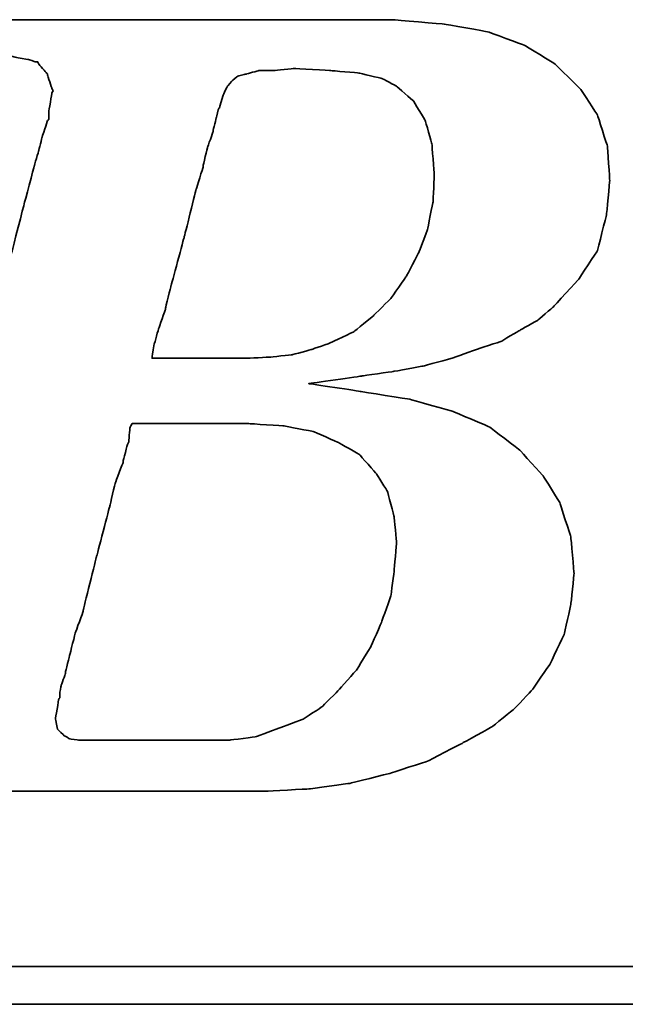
# Model space of a CAD drawing. Header units: millimetres. Extents: x -257 to 3135, y -1556 to 860.
# Tile 614 of 633: x 1319.81 to 1323.03, y -243.79 to -238.54. Entities that reach past the tile are written whole.
import ezdxf

# ---------------------------------------------------------------- set-up
doc = ezdxf.new("R2010")
doc.units = ezdxf.units.MM
doc.layers.add('DIM', color=4, linetype='CONTINUOUS')
doc.layers.add('layer 1', color=7, linetype='CONTINUOUS')

# ---------------------------------------------------------------- blocks, each defined once
blk = doc.blocks.new('TBI MOTION logo(完整正式版)')
at = {"layer": 'layer 1', "color": 22, "lineweight": 35}
for points, knots in [([(-64.65375, -6.86375), (-64.65375, -6.86375), (-64.84375, -7.29625), (-64.84375, -7.29625), (-64.84375, -7.29625), (-64.84375, -7.29625), (-64.86875, -7.34375), (-64.86875, -7.34375), (-64.86875, -7.34375), (-64.86875, -7.34375), (-64.86875, -7.36875), (-64.86875, -7.36875), (-64.86875, -7.36875), (-64.86875, -7.36875), (-65.15375, -7.65375), (-65.15375, -7.65375), (-65.15375, -7.65375), (-65.15375, -7.65375), (-65.17875, -7.65375), (-65.17875, -7.65375), (-65.17875, -7.65375), (-65.17875, -7.65375), (-65.20375, -7.67875), (-65.20375, -7.67875), (-65.20375, -7.67875), (-65.20375, -7.67875), (-65.58875, -7.87125), (-65.58875, -7.87125), (-65.58875, -7.87125), (-65.58875, -7.87125), (-65.63375, -7.87125), (-65.63375, -7.87125), (-65.63375, -7.87125), (-65.63375, -7.87125), (-65.65875, -7.89375), (-65.65875, -7.89375), (-65.65875, -7.89375), (-65.65875, -7.89375), (-66.09375, -7.94375), (-66.09375, -7.94375), (-66.09375, -7.94375), (-66.09375, -7.94375), (-66.11375, -7.94375), (-66.11375, -7.94375), (-66.11375, -7.94375), (-66.11375, -7.94375), (-66.16375, -7.94375), (-66.16375, -7.94375), (-66.16375, -7.94375), (-66.16375, -7.94375), (-66.30875, -7.94375), (-66.30875, -7.94375), (-66.30875, -7.94375), (-66.30875, -7.94375), (-66.69375, -7.94375), (-66.69375, -7.94375), (-66.69375, -7.94375), (-66.69375, -7.94375), (-67.07375, -7.94375), (-67.07375, -7.94375), (-67.07375, -7.94375), (-67.07375, -7.94375), (-67.12375, -7.94375), (-67.12375, -7.94375), (-67.12375, -7.94375), (-67.12375, -7.94375), (-67.12375, -7.96625), (-67.12375, -7.96625), (-67.12375, -7.96625), (-67.12375, -7.96625), (-67.14875, -7.99125), (-67.14875, -7.99125), (-67.14875, -7.99125), (-67.14875, -7.99125), (-67.24375, -8.34875), (-67.24375, -8.34875), (-67.24375, -8.34875), (-67.24375, -8.34875), (-67.31375, -8.68625), (-67.31375, -8.68625), (-67.31375, -8.68625), (-67.31375, -8.68625), (-67.26875, -8.68625), (-67.26875, -8.68625), (-67.26875, -8.68625), (-67.26875, -8.68625), (-67.07375, -8.68625), (-67.07375, -8.68625), (-67.07375, -8.68625), (-67.07375, -8.68625), (-66.54875, -8.68625), (-66.54875, -8.68625), (-66.54875, -8.68625), (-66.54875, -8.68625), (-65.82625, -8.68625), (-65.82625, -8.68625), (-65.82625, -8.68625), (-65.82625, -8.68625), (-65.01375, -8.68625), (-65.01375, -8.68625), (-65.01375, -8.68625), (-65.01375, -8.68625), (-64.05375, -8.68625), (-64.05375, -8.68625), (-64.05375, -8.68625), (-64.05375, -8.68625), (-62.08375, -8.68625), (-62.08375, -8.68625), (-62.08375, -8.68625), (-62.08375, -8.68625), (-60.06875, -8.68625), (-60.06875, -8.68625), (-60.06875, -8.68625), (-60.06875, -8.68625), (-59.10875, -8.68625), (-59.10875, -8.68625), (-59.10875, -8.68625), (-59.10875, -8.68625), (-58.29375, -8.68625), (-58.29375, -8.68625), (-58.29375, -8.68625), (-58.29375, -8.68625), (-57.57375, -8.68625), (-57.57375, -8.68625), (-57.57375, -8.68625), (-57.57375, -8.68625), (-57.04875, -8.68625), (-57.04875, -8.68625), (-57.04875, -8.68625), (-57.04875, -8.68625), (-56.85375, -8.68625), (-56.85375, -8.68625), (-56.85375, -8.68625), (-56.85375, -8.68625), (-56.70875, -8.68625), (-56.70875, -8.68625), (-56.70875, -8.68625), (-56.70875, -8.68625), (-56.61375, -8.68625), (-56.61375, -8.68625), (-56.61375, -8.68625), (-56.61375, -8.68625), (-56.56875, -8.68625), (-56.56875, -8.68625), (-56.56875, -8.68625), (-56.56875, -8.68625), (-55.65375, -8.63875), (-55.65375, -8.63875), (-55.65375, -8.63875), (-55.65375, -8.63875), (-54.76875, -8.51875), (-54.76875, -8.51875), (-54.76875, -8.51875), (-54.76875, -8.51875), (-53.90375, -8.30375), (-53.90375, -8.30375), (-53.90375, -8.30375), (-53.90375, -8.30375), (-53.08875, -8.03875), (-53.08875, -8.03875), (-53.08875, -8.03875), (-53.08875, -8.03875), (-52.34375, -7.65375), (-52.34375, -7.65375), (-52.34375, -7.65375), (-52.34375, -7.65375), (-51.69875, -7.29625), (-51.69875, -7.29625), (-51.69875, -7.29625), (-51.69875, -7.29625), (-51.21875, -6.91125), (-51.21875, -6.91125), (-51.21875, -6.91125), (-51.21875, -6.91125), (-50.83375, -6.50375), (-50.83375, -6.50375), (-50.83375, -6.50375), (-50.83375, -6.50375), (-50.44875, -5.94875), (-50.44875, -5.94875), (-50.44875, -5.94875), (-50.44875, -5.94875), (-50.13875, -5.30375), (-50.13875, -5.30375), (-50.13875, -5.30375), (-50.13875, -5.30375), (-49.99375, -4.65375), (-49.99375, -4.65375), (-49.99375, -4.65375), (-49.99375, -4.65375), (-49.92375, -3.98375), (-49.92375, -3.98375), (-49.92375, -3.98375), (-49.92375, -3.98375), (-49.99375, -3.19374), (-49.99375, -3.19374), (-49.99375, -3.19374), (-49.99375, -3.19374), (-50.23374, -2.44874), (-50.23374, -2.44874), (-50.23374, -2.44874), (-50.23374, -2.44874), (-50.59375, -1.87374), (-50.59375, -1.87374), (-50.59375, -1.87374), (-50.59375, -1.87374), (-51.09875, -1.31874), (-51.09875, -1.31874), (-51.09875, -1.31874), (-51.09875, -1.31874), (-51.74375, -0.81875), (-51.74375, -0.81875), (-51.74375, -0.81875), (-51.74375, -0.81875), (-52.53875, -0.48125), (-52.53875, -0.48125), (-52.53875, -0.48125), (-52.53875, -0.48125), (-53.47375, -0.21875), (-53.47375, -0.21875), (-53.47375, -0.21875), (-53.47375, -0.21875), (-54.52875, -0.04874), (-54.52875, -0.04874), (-54.52875, -0.04874), (-54.52875, -0.04874), (-55.65375, 0.12125), (-55.65375, 0.12125), (-55.65375, 0.12125), (-55.65375, 0.12125), (-54.50375, 0.28624), (-54.50375, 0.28624), (-54.50375, 0.28624), (-54.50375, 0.28624), (-53.83375, 0.38124), (-53.83375, 0.38124), (-53.83375, 0.38124), (-53.83375, 0.38124), (-53.18375, 0.50125), (-53.18375, 0.50125), (-53.18375, 0.50125), (-53.18375, 0.50125), (-52.55875, 0.66874), (-52.55875, 0.66874), (-52.55875, 0.66874), (-52.55875, 0.66874), (-52.03375, 0.86124), (-52.03375, 0.86124), (-52.03375, 0.86124), (-52.03375, 0.86124), (-51.50374, 1.03124), (-51.50374, 1.03124), (-51.50374, 1.03124), (-51.50374, 1.03124), (-51.09875, 1.27125), (-51.09875, 1.27125), (-51.09875, 1.27125), (-51.09875, 1.27125), (-50.71375, 1.48624), (-50.71375, 1.48624), (-50.71375, 1.48624), (-50.71375, 1.48624), (-50.37625, 1.77625), (-50.37625, 1.77625), (-50.37625, 1.77625), (-50.37625, 1.77625), (-49.82375, 2.37625), (-49.82375, 2.37625), (-49.82375, 2.37625), (-49.82375, 2.37625), (-49.41875, 2.99625), (-49.41875, 2.99625), (-49.41875, 2.99625), (-49.41875, 2.99625), (-49.22375, 3.76625), (-49.22375, 3.76625), (-49.22375, 3.76625), (-49.22375, 3.76625), (-49.15375, 4.50874), (-49.15375, 4.50874), (-49.15375, 4.50874), (-49.15375, 4.50874), (-49.20375, 5.25125), (-49.20375, 5.25125), (-49.20375, 5.25125), (-49.20375, 5.25125), (-49.41875, 5.92625), (-49.41875, 5.92625), (-49.41875, 5.92625), (-49.41875, 5.92625), (-49.77875, 6.47625), (-49.77875, 6.47625), (-49.77875, 6.47625), (-49.77875, 6.47625), (-50.33125, 7.02624), (-50.33125, 7.02624), (-50.33125, 7.02624), (-50.33125, 7.02624), (-51.00125, 7.43625), (-51.00125, 7.43625), (-51.00125, 7.43625), (-51.00125, 7.43625), (-51.79375, 7.72625), (-51.79375, 7.72625), (-51.79375, 7.72625), (-51.79375, 7.72625), (-52.72875, 7.89124), (-52.72875, 7.89124), (-52.72875, 7.89124), (-52.72875, 7.89124), (-53.83375, 7.98625), (-53.83375, 7.98625), (-53.83375, 7.98625), (-53.83375, 7.98625), (-53.92875, 7.98625), (-53.92875, 7.98625), (-53.92875, 7.98625), (-53.92875, 7.98625), (-54.26375, 7.98625), (-54.26375, 7.98625), (-54.26375, 7.98625), (-54.26375, 7.98625), (-54.74375, 7.98625), (-54.74375, 7.98625), (-54.74375, 7.98625), (-54.74375, 7.98625), (-55.36875, 7.98625), (-55.36875, 7.98625), (-55.36875, 7.98625), (-55.36875, 7.98625), (-56.13375, 7.98625), (-56.13375, 7.98625), (-56.13375, 7.98625), (-56.13375, 7.98625), (-56.94875, 7.98625), (-56.94875, 7.98625), (-56.94875, 7.98625), (-56.94875, 7.98625), (-58.77625, 7.98625), (-58.77625, 7.98625), (-58.77625, 7.98625), (-58.77625, 7.98625), (-60.59875, 7.98625), (-60.59875, 7.98625), (-60.59875, 7.98625), (-60.59875, 7.98625), (-61.41375, 7.98625), (-61.41375, 7.98625), (-61.41375, 7.98625), (-61.41375, 7.98625), (-62.17875, 7.98625), (-62.17875, 7.98625), (-62.17875, 7.98625), (-62.17875, 7.98625), (-62.80375, 7.98625), (-62.80375, 7.98625), (-62.80375, 7.98625), (-62.80375, 7.98625), (-63.30625, 7.98625), (-63.30625, 7.98625), (-63.30625, 7.98625), (-63.30625, 7.98625), (-63.57375, 7.98625), (-63.57375, 7.98625), (-63.57375, 7.98625), (-63.57375, 7.98625), (-63.57375, 7.96375), (-63.57375, 7.96375), (-63.57375, 7.96375), (-63.57375, 7.96375), (-63.59875, 7.94125), (-63.59875, 7.94125), (-63.59875, 7.94125), (-63.59875, 7.94125), (-63.69375, 7.55625), (-63.69375, 7.55625), (-63.69375, 7.55625), (-63.69375, 7.55625), (-63.76375, 7.24624), (-63.76375, 7.24624), (-63.76375, 7.24624), (-63.76375, 7.24624), (-63.23875, 7.24624), (-63.23875, 7.24624), (-63.23875, 7.24624), (-63.23875, 7.24624), (-62.75875, 7.24624), (-62.75875, 7.24624), (-62.75875, 7.24624), (-62.75875, 7.24624), (-62.61125, 7.24624), (-62.61125, 7.24624), (-62.61125, 7.24624), (-62.61125, 7.24624), (-62.56625, 7.24624), (-62.56625, 7.24624), (-62.56625, 7.24624), (-62.56625, 7.24624), (-62.22875, 7.24624), (-62.22875, 7.24624), (-62.22875, 7.24624), (-62.22875, 7.24624), (-62.20375, 7.24624), (-62.20375, 7.24624), (-62.20375, 7.24624), (-62.20375, 7.24624), (-62.17875, 7.21875), (-62.17875, 7.21875), (-62.17875, 7.21875), (-62.17875, 7.21875), (-61.96375, 7.17125), (-61.96375, 7.17125), (-61.96375, 7.17125), (-61.96375, 7.17125), (-61.72375, 7.12624), (-61.72375, 7.12624), (-61.72375, 7.12624), (-61.72375, 7.12624), (-61.70375, 7.12624), (-61.70375, 7.12624), (-61.70375, 7.12624), (-61.70375, 7.12624), (-61.55875, 7.07624), (-61.55875, 7.07624), (-61.55875, 7.07624), (-61.55875, 7.07624), (-61.50875, 7.07624), (-61.50875, 7.07624), (-61.50875, 7.07624), (-61.50875, 7.07624), (-61.48375, 7.02624), (-61.48375, 7.02624), (-61.48375, 7.02624), (-61.48375, 7.02624), (-61.31875, 6.83375), (-61.31875, 6.83375), (-61.31875, 6.83375), (-61.31875, 6.83375), (-61.29375, 6.81125), (-61.29375, 6.81125), (-61.29375, 6.81125), (-61.29375, 6.81125), (-61.29375, 6.78625), (-61.29375, 6.78625), (-61.29375, 6.78625), (-61.29375, 6.78625), (-61.19875, 6.50124), (-61.19875, 6.50124), (-61.19875, 6.50124), (-61.19875, 6.50124), (-61.17375, 6.45124), (-61.17375, 6.45124), (-61.17375, 6.45124), (-61.17375, 6.45124), (-61.19875, 6.40625), (-61.19875, 6.40625), (-61.19875, 6.40625), (-61.19875, 6.40625), (-61.26875, 5.99624), (-61.26875, 5.99624), (-61.26875, 5.99624), (-61.26875, 5.99624), (-61.26875, 5.85125), (-61.26875, 5.85125), (-61.26875, 5.85125), (-61.26875, 5.85125), (-61.26875, 5.82625), (-61.26875, 5.82625), (-61.26875, 5.82625), (-61.26875, 5.82625), (-61.29375, 5.80625), (-61.29375, 5.80625), (-61.29375, 5.80625), (-61.29375, 5.80625), (-61.34125, 5.66125), (-61.34125, 5.66125), (-61.34125, 5.66125), (-61.34125, 5.66125), (-61.41375, 5.44625), (-61.41375, 5.44625), (-61.41375, 5.44625), (-61.41375, 5.44625), (-61.48375, 5.15625), (-61.48375, 5.15625), (-61.48375, 5.15625), (-61.48375, 5.15625), (-61.58375, 4.82124), (-61.58375, 4.82124), (-61.58375, 4.82124), (-61.58375, 4.82124), (-61.79875, 4.00375), (-61.79875, 4.00375), (-61.79875, 4.00375), (-61.79875, 4.00375), (-62.05875, 2.99625), (-62.05875, 2.99625), (-62.05875, 2.99625), (-62.05875, 2.99625), (-62.34875, 1.91625), (-62.34875, 1.91625), (-62.34875, 1.91625), (-62.34875, 1.91625), (-62.97375, -0.41124), (-62.97375, -0.41124), (-62.97375, -0.41124), (-62.97375, -0.41124), (-63.59875, -2.75875), (-63.59875, -2.75875), (-63.59875, -2.75875), (-63.59875, -2.75875), (-63.88375, -3.86374), (-63.88375, -3.86374), (-63.88375, -3.86374), (-63.88375, -3.86374), (-64.14875, -4.82374), (-64.14875, -4.82374), (-64.14875, -4.82374), (-64.14875, -4.82374), (-64.36375, -5.64125), (-64.36375, -5.64125), (-64.36375, -5.64125), (-64.36375, -5.64125), (-64.43625, -5.97625), (-64.43625, -5.97625), (-64.43625, -5.97625), (-64.43625, -5.97625), (-64.50875, -6.28625), (-64.50875, -6.28625), (-64.50875, -6.28625), (-64.50875, -6.28625), (-64.50875, -6.30875), (-64.50875, -6.30875), (-64.50875, -6.30875), (-64.50875, -6.30875), (-64.57875, -6.50375), (-64.57875, -6.50375), (-64.57875, -6.50375), (-64.57875, -6.50375), (-64.62875, -6.69625), (-64.62875, -6.69625), (-64.62875, -6.69625), (-64.62875, -6.69625), (-64.62875, -6.76875), (-64.62875, -6.76875), (-64.62875, -6.76875), (-64.62875, -6.76875), (-64.62875, -6.81375), (-64.62875, -6.81375), (-64.62875, -6.81375), (-64.62875, -6.81375), (-64.62875, -6.83875), (-64.62875, -6.83875), (-64.62875, -6.83875), (-64.62875, -6.83875), (-64.65375, -6.86375), (-64.65375, -6.86375)], [0, 0, 0, 0, 0.00719424, 0.00719424, 0.00719424, 0.00719425, 0.01438849, 0.01438849, 0.01438849, 0.0143885, 0.02158273, 0.02158273, 0.02158273, 0.02158274, 0.02877698, 0.02877698, 0.02877698, 0.02877699, 0.03597122, 0.03597122, 0.03597122, 0.03597123, 0.04316547, 0.04316547, 0.04316547, 0.04316548, 0.05035971, 0.05035971, 0.05035971, 0.05035972, 0.05755396, 0.05755396, 0.05755396, 0.05755397, 0.0647482, 0.0647482, 0.0647482, 0.06474821, 0.07194245, 0.07194245, 0.07194245, 0.07194246, 0.07913669, 0.07913669, 0.07913669, 0.0791367, 0.08633094, 0.08633094, 0.08633094, 0.08633095, 0.09352518, 0.09352518, 0.09352518, 0.09352519, 0.10071942, 0.10071942, 0.10071942, 0.10071943, 0.10791367, 0.10791367, 0.10791367, 0.10791368, 0.11510791, 0.11510791, 0.11510791, 0.11510792, 0.12230216, 0.12230216, 0.12230216, 0.12230217, 0.1294964, 0.1294964, 0.1294964, 0.12949641, 0.13669065, 0.13669065, 0.13669065, 0.13669066, 0.14388489, 0.14388489, 0.14388489, 0.1438849, 0.15107914, 0.15107914, 0.15107914, 0.15107915, 0.15827338, 0.15827338, 0.15827338, 0.15827339, 0.16546763, 0.16546763, 0.16546763, 0.16546764, 0.17266187, 0.17266187, 0.17266187, 0.17266188, 0.17985612, 0.17985612, 0.17985612, 0.17985613, 0.18705036, 0.18705036, 0.18705036, 0.18705037, 0.1942446, 0.1942446, 0.1942446, 0.19424461, 0.20143885, 0.20143885, 0.20143885, 0.20143886, 0.20863309, 0.20863309, 0.20863309, 0.2086331, 0.21582734, 0.21582734, 0.21582734, 0.21582735, 0.22302158, 0.22302158, 0.22302158, 0.22302159, 0.23021583, 0.23021583, 0.23021583, 0.23021584, 0.23741007, 0.23741007, 0.23741007, 0.23741008, 0.24460432, 0.24460432, 0.24460432, 0.24460433, 0.25179856, 0.25179856, 0.25179856, 0.25179857, 0.25899281, 0.25899281, 0.25899281, 0.25899282, 0.26618705, 0.26618705, 0.26618705, 0.26618706, 0.27338129, 0.27338129, 0.27338129, 0.2733813, 0.28057554, 0.28057554, 0.28057554, 0.28057555, 0.28776978, 0.28776978, 0.28776978, 0.28776979, 0.29496403, 0.29496403, 0.29496403, 0.29496404, 0.30215827, 0.30215827, 0.30215827, 0.30215828, 0.30935252, 0.30935252, 0.30935252, 0.30935253, 0.31654676, 0.31654676, 0.31654676, 0.31654677, 0.32374101, 0.32374101, 0.32374101, 0.32374102, 0.33093525, 0.33093525, 0.33093525, 0.33093526, 0.3381295, 0.3381295, 0.3381295, 0.33812951, 0.34532374, 0.34532374, 0.34532374, 0.34532375, 0.35251799, 0.35251799, 0.35251799, 0.352518, 0.35971223, 0.35971223, 0.35971223, 0.35971224, 0.36690647, 0.36690647, 0.36690647, 0.36690648, 0.37410072, 0.37410072, 0.37410072, 0.37410073, 0.38129496, 0.38129496, 0.38129496, 0.38129497, 0.38848921, 0.38848921, 0.38848921, 0.38848922, 0.39568345, 0.39568345, 0.39568345, 0.39568346, 0.4028777, 0.4028777, 0.4028777, 0.40287771, 0.41007194, 0.41007194, 0.41007194, 0.41007195, 0.41726619, 0.41726619, 0.41726619, 0.4172662, 0.42446043, 0.42446043, 0.42446043, 0.42446044, 0.43165468, 0.43165468, 0.43165468, 0.43165469, 0.43884892, 0.43884892, 0.43884892, 0.43884893, 0.44604317, 0.44604317, 0.44604317, 0.44604318, 0.45323741, 0.45323741, 0.45323741, 0.45323742, 0.46043165, 0.46043165, 0.46043165, 0.46043166, 0.4676259, 0.4676259, 0.4676259, 0.46762591, 0.47482014, 0.47482014, 0.47482014, 0.47482015, 0.48201439, 0.48201439, 0.48201439, 0.4820144, 0.48920863, 0.48920863, 0.48920863, 0.48920864, 0.49640288, 0.49640288, 0.49640288, 0.49640289, 0.50359712, 0.50359712, 0.50359712, 0.50359713, 0.51079137, 0.51079137, 0.51079137, 0.51079138, 0.51798561, 0.51798561, 0.51798561, 0.51798562, 0.52517986, 0.52517986, 0.52517986, 0.52517987, 0.5323741, 0.5323741, 0.5323741, 0.53237411, 0.53956835, 0.53956835, 0.53956835, 0.53956836, 0.54676259, 0.54676259, 0.54676259, 0.5467626, 0.55395683, 0.55395683, 0.55395683, 0.55395684, 0.56115108, 0.56115108, 0.56115108, 0.56115109, 0.56834532, 0.56834532, 0.56834532, 0.56834533, 0.57553957, 0.57553957, 0.57553957, 0.57553958, 0.58273381, 0.58273381, 0.58273381, 0.58273382, 0.58992806, 0.58992806, 0.58992806, 0.58992807, 0.5971223, 0.5971223, 0.5971223, 0.59712231, 0.60431655, 0.60431655, 0.60431655, 0.60431656, 0.61151079, 0.61151079, 0.61151079, 0.6115108, 0.61870504, 0.61870504, 0.61870504, 0.61870505, 0.62589928, 0.62589928, 0.62589928, 0.62589929, 0.63309353, 0.63309353, 0.63309353, 0.63309354, 0.64028777, 0.64028777, 0.64028777, 0.64028778, 0.64748201, 0.64748201, 0.64748201, 0.64748202, 0.65467626, 0.65467626, 0.65467626, 0.65467627, 0.6618705, 0.6618705, 0.6618705, 0.66187051, 0.66906475, 0.66906475, 0.66906475, 0.66906476, 0.67625899, 0.67625899, 0.67625899, 0.676259, 0.68345324, 0.68345324, 0.68345324, 0.68345325, 0.69064748, 0.69064748, 0.69064748, 0.69064749, 0.69784173, 0.69784173, 0.69784173, 0.69784174, 0.70503597, 0.70503597, 0.70503597, 0.70503598, 0.71223022, 0.71223022, 0.71223022, 0.71223023, 0.71942446, 0.71942446, 0.71942446, 0.71942447, 0.72661871, 0.72661871, 0.72661871, 0.72661872, 0.73381295, 0.73381295, 0.73381295, 0.73381296, 0.74100719, 0.74100719, 0.74100719, 0.7410072, 0.74820144, 0.74820144, 0.74820144, 0.74820145, 0.75539568, 0.75539568, 0.75539568, 0.75539569, 0.76258993, 0.76258993, 0.76258993, 0.76258994, 0.76978417, 0.76978417, 0.76978417, 0.76978418, 0.77697842, 0.77697842, 0.77697842, 0.77697843, 0.78417266, 0.78417266, 0.78417266, 0.78417267, 0.79136691, 0.79136691, 0.79136691, 0.79136692, 0.79856115, 0.79856115, 0.79856115, 0.79856116, 0.8057554, 0.8057554, 0.8057554, 0.80575541, 0.81294964, 0.81294964, 0.81294964, 0.81294965, 0.82014388, 0.82014388, 0.82014388, 0.82014389, 0.82733813, 0.82733813, 0.82733813, 0.82733814, 0.83453237, 0.83453237, 0.83453237, 0.83453238, 0.84172662, 0.84172662, 0.84172662, 0.84172663, 0.84892086, 0.84892086, 0.84892086, 0.84892087, 0.85611511, 0.85611511, 0.85611511, 0.85611512, 0.86330935, 0.86330935, 0.86330935, 0.86330936, 0.8705036, 0.8705036, 0.8705036, 0.87050361, 0.87769784, 0.87769784, 0.87769784, 0.87769785, 0.88489209, 0.88489209, 0.88489209, 0.8848921, 0.89208633, 0.89208633, 0.89208633, 0.89208634, 0.89928058, 0.89928058, 0.89928058, 0.89928059, 0.90647482, 0.90647482, 0.90647482, 0.90647483, 0.91366906, 0.91366906, 0.91366906, 0.91366907, 0.92086331, 0.92086331, 0.92086331, 0.92086332, 0.92805755, 0.92805755, 0.92805755, 0.92805756, 0.9352518, 0.9352518, 0.9352518, 0.93525181, 0.94244604, 0.94244604, 0.94244604, 0.94244605, 0.94964029, 0.94964029, 0.94964029, 0.9496403, 0.95683453, 0.95683453, 0.95683453, 0.95683454, 0.96402878, 0.96402878, 0.96402878, 0.96402879, 0.97122302, 0.97122302, 0.97122302, 0.97122303, 0.97841727, 0.97841727, 0.97841727, 0.97841728, 0.98561151, 0.98561151, 0.98561151, 0.98561152, 0.99280576, 0.99280576, 0.99280576, 0.99280577, 1, 1, 1, 1]), ([(-57.50375, 6.35625), (-57.50375, 6.35625), (-57.57375, 6.11625), (-57.57375, 6.11625), (-57.57375, 6.11625), (-57.57375, 6.11625), (-57.57375, 6.09125), (-57.57375, 6.09125), (-57.57375, 6.09125), (-57.57375, 6.09125), (-57.59875, 6.06625), (-57.59875, 6.06625), (-57.59875, 6.06625), (-57.59875, 6.06625), (-57.64875, 5.87625), (-57.64875, 5.87625), (-57.64875, 5.87625), (-57.64875, 5.87625), (-57.71875, 5.58875), (-57.71875, 5.58875), (-57.71875, 5.58875), (-57.71875, 5.58875), (-57.71875, 5.56625), (-57.71875, 5.56625), (-57.71875, 5.56625), (-57.71875, 5.56625), (-57.83875, 5.23125), (-57.83875, 5.23125), (-57.83875, 5.23125), (-57.83875, 5.23125), (-57.93625, 4.82124), (-57.93625, 4.82124), (-57.93625, 4.82124), (-57.93625, 4.82124), (-57.93625, 4.79624), (-57.93625, 4.79624), (-57.93625, 4.79624), (-57.93625, 4.79624), (-58.07875, 4.34125), (-58.07875, 4.34125), (-58.07875, 4.34125), (-58.07875, 4.34125), (-58.34375, 3.28625), (-58.34375, 3.28625), (-58.34375, 3.28625), (-58.34375, 3.28625), (-58.62875, 2.23124), (-58.62875, 2.23124), (-58.62875, 2.23124), (-58.62875, 2.23124), (-58.74875, 1.75125), (-58.74875, 1.75125), (-58.74875, 1.75125), (-58.74875, 1.75125), (-58.74875, 1.72625), (-58.74875, 1.72625), (-58.74875, 1.72625), (-58.74875, 1.72625), (-58.89375, 1.31625), (-58.89375, 1.31625), (-58.89375, 1.31625), (-58.89375, 1.31625), (-58.98875, 0.98124), (-58.98875, 0.98124), (-58.98875, 0.98124), (-58.98875, 0.98124), (-59.03875, 0.71625), (-59.03875, 0.71625), (-59.03875, 0.71625), (-59.03875, 0.71625), (-59.03875, 0.66874), (-59.03875, 0.66874), (-59.03875, 0.66874), (-59.03875, 0.66874), (-58.91875, 0.66874), (-58.91875, 0.66874), (-58.91875, 0.66874), (-58.91875, 0.66874), (-58.53375, 0.66874), (-58.53375, 0.66874), (-58.53375, 0.66874), (-58.53375, 0.66874), (-58.10375, 0.66874), (-58.10375, 0.66874), (-58.10375, 0.66874), (-58.10375, 0.66874), (-57.66875, 0.66874), (-57.66875, 0.66874), (-57.66875, 0.66874), (-57.66875, 0.66874), (-57.33375, 0.66874), (-57.33375, 0.66874), (-57.33375, 0.66874), (-57.33375, 0.66874), (-57.09375, 0.66874), (-57.09375, 0.66874), (-57.09375, 0.66874), (-57.09375, 0.66874), (-56.99875, 0.66874), (-56.99875, 0.66874), (-56.99875, 0.66874), (-56.99875, 0.66874), (-56.49375, 0.69374), (-56.49375, 0.69374), (-56.49375, 0.69374), (-56.49375, 0.69374), (-56.01375, 0.74374), (-56.01375, 0.74374), (-56.01375, 0.74374), (-56.01375, 0.74374), (-55.58375, 0.86124), (-55.58375, 0.86124), (-55.58375, 0.86124), (-55.58375, 0.86124), (-55.17375, 1.00624), (-55.17375, 1.00624), (-55.17375, 1.00624), (-55.17375, 1.00624), (-54.67375, 1.24625), (-54.67375, 1.24625), (-54.67375, 1.24625), (-54.67375, 1.24625), (-54.26375, 1.58124), (-54.26375, 1.58124), (-54.26375, 1.58124), (-54.26375, 1.58124), (-53.87875, 1.96374), (-53.87875, 1.96374), (-53.87875, 1.96374), (-53.87875, 1.96374), (-53.54375, 2.44625), (-53.54375, 2.44625), (-53.54375, 2.44625), (-53.54375, 2.44625), (-53.27875, 2.95125), (-53.27875, 2.95125), (-53.27875, 2.95125), (-53.27875, 2.95125), (-53.08875, 3.45124), (-53.08875, 3.45124), (-53.08875, 3.45124), (-53.08875, 3.45124), (-52.96875, 4.05124), (-52.96875, 4.05124), (-52.96875, 4.05124), (-52.96875, 4.05124), (-52.94375, 4.65125), (-52.94375, 4.65125), (-52.94375, 4.65125), (-52.94375, 4.65125), (-52.99375, 5.30125), (-52.99375, 5.30125), (-52.99375, 5.30125), (-52.99375, 5.30125), (-53.13875, 5.80625), (-53.13875, 5.80625), (-53.13875, 5.80625), (-53.13875, 5.80625), (-53.39875, 6.23625), (-53.39875, 6.23625), (-53.39875, 6.23625), (-53.39875, 6.23625), (-53.75875, 6.54875), (-53.75875, 6.54875), (-53.75875, 6.54875), (-53.75875, 6.54875), (-54.07375, 6.71625), (-54.07375, 6.71625), (-54.07375, 6.71625), (-54.07375, 6.71625), (-54.57375, 6.83375), (-54.57375, 6.83375), (-54.57375, 6.83375), (-54.57375, 6.83375), (-55.17375, 6.88625), (-55.17375, 6.88625), (-55.17375, 6.88625), (-55.17375, 6.88625), (-55.96875, 6.93125), (-55.96875, 6.93125), (-55.96875, 6.93125), (-55.96875, 6.93125), (-56.39875, 6.88625), (-56.39875, 6.88625), (-56.39875, 6.88625), (-56.39875, 6.88625), (-56.42125, 6.88625), (-56.42125, 6.88625), (-56.42125, 6.88625), (-56.42125, 6.88625), (-56.73375, 6.88625), (-56.73375, 6.88625), (-56.73375, 6.88625), (-56.73375, 6.88625), (-56.99875, 6.81125), (-56.99875, 6.81125), (-56.99875, 6.81125), (-56.99875, 6.81125), (-57.02375, 6.81125), (-57.02375, 6.81125), (-57.02375, 6.81125), (-57.02375, 6.81125), (-57.18875, 6.76625), (-57.18875, 6.76625), (-57.18875, 6.76625), (-57.18875, 6.76625), (-57.30875, 6.66625), (-57.30875, 6.66625), (-57.30875, 6.66625), (-57.30875, 6.66625), (-57.40875, 6.54875), (-57.40875, 6.54875), (-57.40875, 6.54875), (-57.40875, 6.54875), (-57.50375, 6.35625), (-57.50375, 6.35625)], [0, 0, 0, 0, 0.01851852, 0.01851852, 0.01851852, 0.01851853, 0.03703704, 0.03703704, 0.03703704, 0.03703705, 0.05555556, 0.05555556, 0.05555556, 0.05555557, 0.07407407, 0.07407407, 0.07407407, 0.07407408, 0.09259259, 0.09259259, 0.09259259, 0.0925926, 0.11111111, 0.11111111, 0.11111111, 0.11111112, 0.12962963, 0.12962963, 0.12962963, 0.12962964, 0.14814815, 0.14814815, 0.14814815, 0.14814816, 0.16666667, 0.16666667, 0.16666667, 0.16666668, 0.18518519, 0.18518519, 0.18518519, 0.1851852, 0.2037037, 0.2037037, 0.2037037, 0.20370371, 0.22222222, 0.22222222, 0.22222222, 0.22222223, 0.24074074, 0.24074074, 0.24074074, 0.24074075, 0.25925926, 0.25925926, 0.25925926, 0.25925927, 0.27777778, 0.27777778, 0.27777778, 0.27777779, 0.2962963, 0.2962963, 0.2962963, 0.29629631, 0.31481481, 0.31481481, 0.31481481, 0.31481482, 0.33333333, 0.33333333, 0.33333333, 0.33333334, 0.35185185, 0.35185185, 0.35185185, 0.35185186, 0.37037037, 0.37037037, 0.37037037, 0.37037038, 0.38888889, 0.38888889, 0.38888889, 0.3888889, 0.40740741, 0.40740741, 0.40740741, 0.40740742, 0.42592593, 0.42592593, 0.42592593, 0.42592594, 0.44444444, 0.44444444, 0.44444444, 0.44444445, 0.46296296, 0.46296296, 0.46296296, 0.46296297, 0.48148148, 0.48148148, 0.48148148, 0.48148149, 0.5, 0.5, 0.5, 0.50000001, 0.51851852, 0.51851852, 0.51851852, 0.51851853, 0.53703704, 0.53703704, 0.53703704, 0.53703705, 0.55555556, 0.55555556, 0.55555556, 0.55555557, 0.57407407, 0.57407407, 0.57407407, 0.57407408, 0.59259259, 0.59259259, 0.59259259, 0.5925926, 0.61111111, 0.61111111, 0.61111111, 0.61111112, 0.62962963, 0.62962963, 0.62962963, 0.62962964, 0.64814815, 0.64814815, 0.64814815, 0.64814816, 0.66666667, 0.66666667, 0.66666667, 0.66666668, 0.68518519, 0.68518519, 0.68518519, 0.6851852, 0.7037037, 0.7037037, 0.7037037, 0.70370371, 0.72222222, 0.72222222, 0.72222222, 0.72222223, 0.74074074, 0.74074074, 0.74074074, 0.74074075, 0.75925926, 0.75925926, 0.75925926, 0.75925927, 0.77777778, 0.77777778, 0.77777778, 0.77777779, 0.7962963, 0.7962963, 0.7962963, 0.79629631, 0.81481481, 0.81481481, 0.81481481, 0.81481482, 0.83333333, 0.83333333, 0.83333333, 0.83333334, 0.85185185, 0.85185185, 0.85185185, 0.85185186, 0.87037037, 0.87037037, 0.87037037, 0.87037038, 0.88888889, 0.88888889, 0.88888889, 0.8888889, 0.90740741, 0.90740741, 0.90740741, 0.90740742, 0.92592593, 0.92592593, 0.92592593, 0.92592594, 0.94444444, 0.94444444, 0.94444444, 0.94444445, 0.96296296, 0.96296296, 0.96296296, 0.96296297, 0.98148148, 0.98148148, 0.98148148, 0.98148149, 1, 1, 1, 1]), ([(-61.03125, -6.57375), (-61.03125, -6.57375), (-61.03125, -6.67125), (-61.03125, -6.67125), (-61.03125, -6.67125), (-61.03125, -6.67125), (-61.05375, -6.69625), (-61.05375, -6.69625), (-61.05375, -6.69625), (-61.05375, -6.69625), (-61.12375, -7.12875), (-61.12375, -7.12875), (-61.12375, -7.12875), (-61.12375, -7.12875), (-61.07875, -7.34375), (-61.07875, -7.34375), (-61.07875, -7.34375), (-61.07875, -7.34375), (-60.93375, -7.48875), (-60.93375, -7.48875), (-60.93375, -7.48875), (-60.93375, -7.48875), (-60.81375, -7.55625), (-60.81375, -7.55625), (-60.81375, -7.55625), (-60.81375, -7.55625), (-60.62375, -7.58375), (-60.62375, -7.58375), (-60.62375, -7.58375), (-60.62375, -7.58375), (-60.30875, -7.58375), (-60.30875, -7.58375), (-60.30875, -7.58375), (-60.30875, -7.58375), (-59.97375, -7.58375), (-59.97375, -7.58375), (-59.97375, -7.58375), (-59.97375, -7.58375), (-59.87875, -7.58375), (-59.87875, -7.58375), (-59.87875, -7.58375), (-59.87875, -7.58375), (-59.63625, -7.58375), (-59.63625, -7.58375), (-59.63625, -7.58375), (-59.63625, -7.58375), (-58.96875, -7.58375), (-58.96875, -7.58375), (-58.96875, -7.58375), (-58.96875, -7.58375), (-58.29375, -7.58375), (-58.29375, -7.58375), (-58.29375, -7.58375), (-58.29375, -7.58375), (-58.05375, -7.58375), (-58.05375, -7.58375), (-58.05375, -7.58375), (-58.05375, -7.58375), (-57.98375, -7.58375), (-57.98375, -7.58375), (-57.98375, -7.58375), (-57.98375, -7.58375), (-57.35875, -7.58375), (-57.35875, -7.58375), (-57.35875, -7.58375), (-57.35875, -7.58375), (-56.78375, -7.50875), (-56.78375, -7.50875), (-56.78375, -7.50875), (-56.78375, -7.50875), (-56.27875, -7.31875), (-56.27875, -7.31875), (-56.27875, -7.31875), (-56.27875, -7.31875), (-55.77375, -7.12875), (-55.77375, -7.12875), (-55.77375, -7.12875), (-55.77375, -7.12875), (-55.36875, -6.86375), (-55.36875, -6.86375), (-55.36875, -6.86375), (-55.36875, -6.86375), (-55.00875, -6.50375), (-55.00875, -6.50375), (-55.00875, -6.50375), (-55.00875, -6.50375), (-54.62375, -6.06875), (-54.62375, -6.06875), (-54.62375, -6.06875), (-54.62375, -6.06875), (-54.31375, -5.56875), (-54.31375, -5.56875), (-54.31375, -5.56875), (-54.31375, -5.56875), (-54.07375, -5.01625), (-54.07375, -5.01625), (-54.07375, -5.01625), (-54.07375, -5.01625), (-53.87875, -4.46374), (-53.87875, -4.46374), (-53.87875, -4.46374), (-53.87875, -4.46374), (-53.80875, -3.91375), (-53.80875, -3.91375), (-53.80875, -3.91375), (-53.80875, -3.91375), (-53.75875, -3.31375), (-53.75875, -3.31375), (-53.75875, -3.31375), (-53.75875, -3.31375), (-53.80875, -2.75875), (-53.80875, -2.75875), (-53.80875, -2.75875), (-53.80875, -2.75875), (-53.95375, -2.20875), (-53.95375, -2.20875), (-53.95375, -2.20875), (-53.95375, -2.20875), (-54.19375, -1.82625), (-54.19375, -1.82625), (-54.19375, -1.82625), (-54.19375, -1.82625), (-54.55375, -1.41875), (-54.55375, -1.41875), (-54.55375, -1.41875), (-54.55375, -1.41875), (-55.00875, -1.15125), (-55.00875, -1.15125), (-55.00875, -1.15125), (-55.00875, -1.15125), (-55.56125, -0.91375), (-55.56125, -0.91375), (-55.56125, -0.91375), (-55.56125, -0.91375), (-56.18125, -0.79375), (-56.18125, -0.79375), (-56.18125, -0.79375), (-56.18125, -0.79375), (-56.94875, -0.74374), (-56.94875, -0.74374), (-56.94875, -0.74374), (-56.94875, -0.74374), (-56.99875, -0.74374), (-56.99875, -0.74374), (-56.99875, -0.74374), (-56.99875, -0.74374), (-57.09375, -0.74374), (-57.09375, -0.74374), (-57.09375, -0.74374), (-57.09375, -0.74374), (-57.38375, -0.74374), (-57.38375, -0.74374), (-57.38375, -0.74374), (-57.38375, -0.74374), (-57.76875, -0.74374), (-57.76875, -0.74374), (-57.76875, -0.74374), (-57.76875, -0.74374), (-58.24625, -0.74374), (-58.24625, -0.74374), (-58.24625, -0.74374), (-58.24625, -0.74374), (-58.72875, -0.74374), (-58.72875, -0.74374), (-58.72875, -0.74374), (-58.72875, -0.74374), (-59.20875, -0.74374), (-59.20875, -0.74374), (-59.20875, -0.74374), (-59.20875, -0.74374), (-59.46875, -0.74374), (-59.46875, -0.74374), (-59.46875, -0.74374), (-59.46875, -0.74374), (-59.51625, -0.83875), (-59.51625, -0.83875), (-59.51625, -0.83875), (-59.51625, -0.83875), (-59.54375, -1.15125), (-59.54375, -1.15125), (-59.54375, -1.15125), (-59.54375, -1.15125), (-59.56375, -1.17874), (-59.56375, -1.17874), (-59.56375, -1.17874), (-59.56375, -1.17874), (-59.66375, -1.55875), (-59.66375, -1.55875), (-59.66375, -1.55875), (-59.66375, -1.55875), (-59.66375, -1.58375), (-59.66375, -1.58375), (-59.66375, -1.58375), (-59.66375, -1.58375), (-59.82875, -2.01874), (-59.82875, -2.01874), (-59.82875, -2.01874), (-59.82875, -2.01874), (-59.94875, -2.52125), (-59.94875, -2.52125), (-59.94875, -2.52125), (-59.94875, -2.52125), (-60.23875, -3.62375), (-60.23875, -3.62375), (-60.23875, -3.62375), (-60.23875, -3.62375), (-60.52375, -4.77624), (-60.52375, -4.77624), (-60.52375, -4.77624), (-60.52375, -4.77624), (-60.52375, -4.79874), (-60.52375, -4.79874), (-60.52375, -4.79874), (-60.52375, -4.79874), (-60.69125, -5.25375), (-60.69125, -5.25375), (-60.69125, -5.25375), (-60.69125, -5.25375), (-60.81375, -5.73625), (-60.81375, -5.73625), (-60.81375, -5.73625), (-60.81375, -5.73625), (-60.90875, -6.11875), (-60.90875, -6.11875), (-60.90875, -6.11875), (-60.90875, -6.11875), (-60.90875, -6.14375), (-60.90875, -6.14375), (-60.90875, -6.14375), (-60.90875, -6.14375), (-61.00375, -6.40875), (-61.00375, -6.40875), (-61.00375, -6.40875), (-61.00375, -6.40875), (-61.03125, -6.57375), (-61.03125, -6.57375)], [0, 0, 0, 0, 0.01694915, 0.01694915, 0.01694915, 0.01694916, 0.03389831, 0.03389831, 0.03389831, 0.03389832, 0.05084746, 0.05084746, 0.05084746, 0.05084747, 0.06779661, 0.06779661, 0.06779661, 0.06779662, 0.08474576, 0.08474576, 0.08474576, 0.08474577, 0.10169492, 0.10169492, 0.10169492, 0.10169493, 0.11864407, 0.11864407, 0.11864407, 0.11864408, 0.13559322, 0.13559322, 0.13559322, 0.13559323, 0.15254237, 0.15254237, 0.15254237, 0.15254238, 0.16949153, 0.16949153, 0.16949153, 0.16949154, 0.18644068, 0.18644068, 0.18644068, 0.18644069, 0.20338983, 0.20338983, 0.20338983, 0.20338984, 0.22033898, 0.22033898, 0.22033898, 0.22033899, 0.23728814, 0.23728814, 0.23728814, 0.23728815, 0.25423729, 0.25423729, 0.25423729, 0.2542373, 0.27118644, 0.27118644, 0.27118644, 0.27118645, 0.28813559, 0.28813559, 0.28813559, 0.2881356, 0.30508475, 0.30508475, 0.30508475, 0.30508476, 0.3220339, 0.3220339, 0.3220339, 0.32203391, 0.33898305, 0.33898305, 0.33898305, 0.33898306, 0.3559322, 0.3559322, 0.3559322, 0.35593221, 0.37288136, 0.37288136, 0.37288136, 0.37288137, 0.38983051, 0.38983051, 0.38983051, 0.38983052, 0.40677966, 0.40677966, 0.40677966, 0.40677967, 0.42372881, 0.42372881, 0.42372881, 0.42372882, 0.44067797, 0.44067797, 0.44067797, 0.44067798, 0.45762712, 0.45762712, 0.45762712, 0.45762713, 0.47457627, 0.47457627, 0.47457627, 0.47457628, 0.49152542, 0.49152542, 0.49152542, 0.49152543, 0.50847458, 0.50847458, 0.50847458, 0.50847459, 0.52542373, 0.52542373, 0.52542373, 0.52542374, 0.54237288, 0.54237288, 0.54237288, 0.54237289, 0.55932203, 0.55932203, 0.55932203, 0.55932204, 0.57627119, 0.57627119, 0.57627119, 0.5762712, 0.59322034, 0.59322034, 0.59322034, 0.59322035, 0.61016949, 0.61016949, 0.61016949, 0.6101695, 0.62711864, 0.62711864, 0.62711864, 0.62711865, 0.6440678, 0.6440678, 0.6440678, 0.64406781, 0.66101695, 0.66101695, 0.66101695, 0.66101696, 0.6779661, 0.6779661, 0.6779661, 0.67796611, 0.69491525, 0.69491525, 0.69491525, 0.69491526, 0.71186441, 0.71186441, 0.71186441, 0.71186442, 0.72881356, 0.72881356, 0.72881356, 0.72881357, 0.74576271, 0.74576271, 0.74576271, 0.74576272, 0.76271186, 0.76271186, 0.76271186, 0.76271187, 0.77966102, 0.77966102, 0.77966102, 0.77966103, 0.79661017, 0.79661017, 0.79661017, 0.79661018, 0.81355932, 0.81355932, 0.81355932, 0.81355933, 0.83050847, 0.83050847, 0.83050847, 0.83050848, 0.84745763, 0.84745763, 0.84745763, 0.84745764, 0.86440678, 0.86440678, 0.86440678, 0.86440679, 0.88135593, 0.88135593, 0.88135593, 0.88135594, 0.89830508, 0.89830508, 0.89830508, 0.89830509, 0.91525424, 0.91525424, 0.91525424, 0.91525425, 0.93220339, 0.93220339, 0.93220339, 0.9322034, 0.94915254, 0.94915254, 0.94915254, 0.94915255, 0.96610169, 0.96610169, 0.96610169, 0.9661017, 0.98305085, 0.98305085, 0.98305085, 0.98305086, 1, 1, 1, 1]), ([(75.90875, -9.47875), (75.90875, -9.47875), (75.90875, -12.28625), (75.90875, -12.28625), (75.90875, -12.28625), (75.90875, -12.28625), (75.90875, -12.47875), (75.90875, -12.47875), (75.90875, -12.47875), (75.90875, -12.47875), (75.71625, -12.47875), (75.71625, -12.47875), (75.71625, -12.47875), (75.71625, -12.47875), (-88.32875, -12.47875), (-88.32875, -12.47875), (-88.32875, -12.47875), (-88.32875, -12.47875), (-88.32875, -13.29375), (-88.32875, -13.29375), (-88.32875, -13.29375), (-88.32875, -13.29375), (82.89125, -13.29375), (82.89125, -13.29375), (82.89125, -13.29375), (82.89125, -13.29375), (75.90875, -9.47875), (75.90875, -9.47875)], [0, 0, 0, 0, 0.14285714, 0.14285714, 0.14285714, 0.14285715, 0.28571429, 0.28571429, 0.28571429, 0.2857143, 0.42857143, 0.42857143, 0.42857143, 0.42857144, 0.57142857, 0.57142857, 0.57142857, 0.57142858, 0.71428571, 0.71428571, 0.71428571, 0.71428572, 0.85714286, 0.85714286, 0.85714286, 0.85714287, 1, 1, 1, 1])]:
    blk.add_open_spline(points, degree=3, knots=knots, dxfattribs=at)

msp = doc.modelspace()

# ---------------------------------------------------------------- block references
at = {"layer": 'DIM', "color": 7, "xscale": 0.246592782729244, "yscale": 0.246592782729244, "zscale": 0.246592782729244}
msp.add_blockref('TBI MOTION logo(完整正式版)', (1335.0703, -240.514), dxfattribs=at)

doc.saveas('drawing.dxf')
